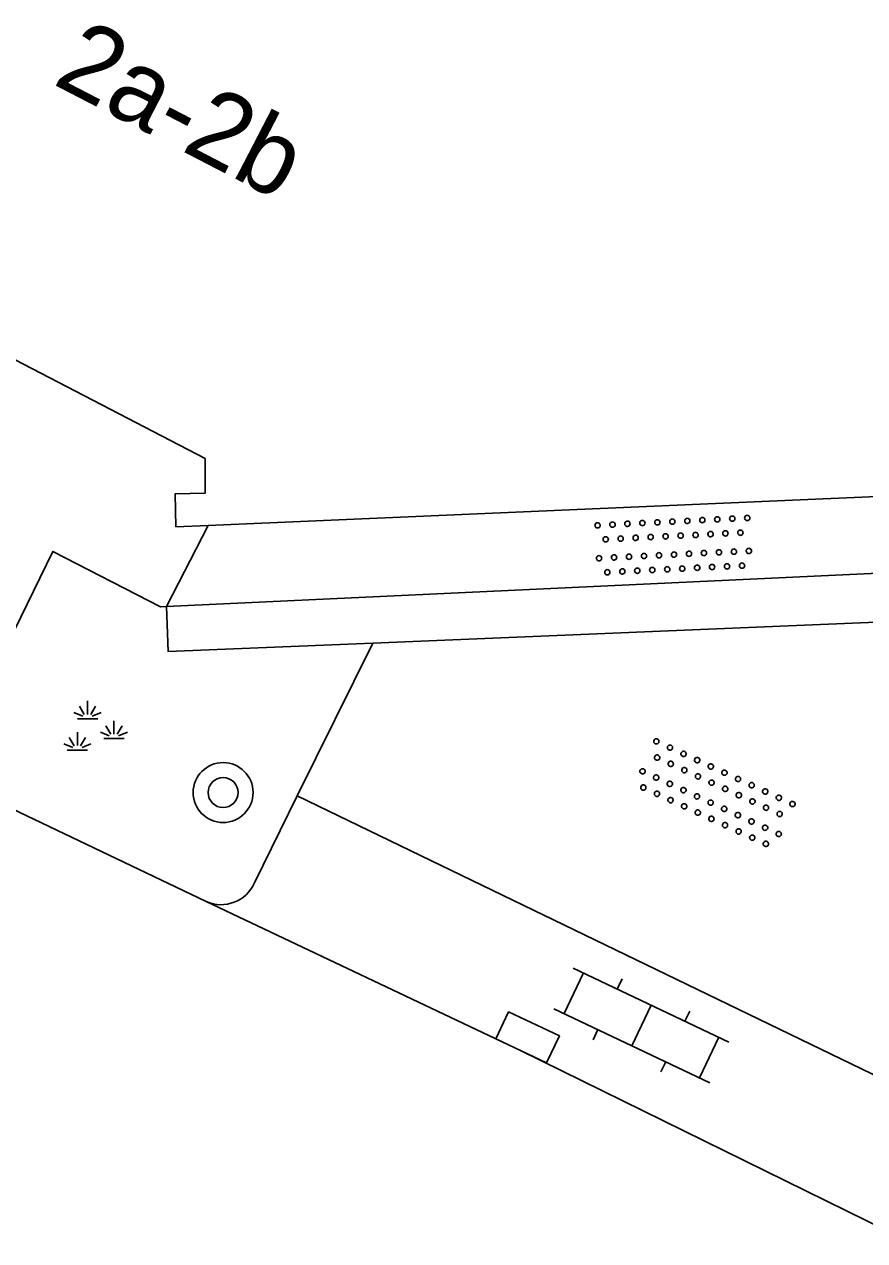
# Model space of a CAD drawing. Extents: x 135999 to 138000, y 396000 to 398501.
# Drawn here: x 136178.9 to 136190.11, y 397888.3 to 397904.54 of the extents above; entities that cross this region are included whole.
import ezdxf

# ---------------------------------------------------------------- set-up
doc = ezdxf.new("R2010")
doc.units = 0
for name, color, linetype in [('gg-anno-huisnummerreeks BGT', 7, 'Continuous'), ('gg-bbg-hoofdgebouw', 7, 'Continuous'), ('gg-knt-verharding', 7, 'Continuous'), ('gt-grn-groengrens', 7, 'Continuous'), ('gt-symb-boom', 7, 'Continuous'), ('gt-symb-groenvak', 7, 'Continuous'), ('gt-symb-klinker verharding', 7, 'Continuous'), ('gt-symb-kolk', 7, 'Continuous'), ('gt-symb-overige verharding', 7, 'Continuous')]:
    doc.layers.add(name, color=color, linetype=linetype)

# ---------------------------------------------------------------- blocks, each defined once
blk = doc.blocks.new('gt0-GRVAK')
at = {"layer": 'gt-symb-groenvak'}
for p, q in [((-0.047, 0.214), (-0.047, 0.393)), ((-0.11, 0.189), (-0.228, 0.24)), ((-0.091, 0.211), (-0.156, 0.322)), ((-0.004, 0.211), (0.061, 0.322)), ((0.015, 0.189), (0.133, 0.24)), ((-0.182, 0.153), (0.088, 0.153)), ((0.262, -0.052), (0.197, 0.059)), ((0.305, -0.049), (0.305, 0.13)), ((0.349, -0.052), (0.414, 0.059)), ((-0.226, -0.206), (-0.291, -0.095)), ((-0.183, -0.203), (-0.183, -0.024)), ((-0.139, -0.206), (-0.074, -0.095)), ((0.243, -0.074), (0.125, -0.023)), ((0.17, -0.11), (0.441, -0.11)), ((0.368, -0.074), (0.486, -0.023)), ((-0.245, -0.228), (-0.363, -0.177)), ((-0.318, -0.264), (-0.047, -0.264)), ((-0.12, -0.228), (-0.002, -0.177))]:
    blk.add_line(p, q, dxfattribs=at)
blk = doc.blocks.new('gt0-BOOM')
at = {"layer": 'gt-symb-boom'}
for radius in [0.4, 0.2]:
    blk.add_circle((0, 0), radius, dxfattribs=at)
blk = doc.blocks.new('gt0-OVH')
at = {"layer": 'gt-symb-overige verharding'}
for points in [[(-0.972, 0.298), (-0.967, 0.308), (-0.965, 0.319), (-0.966, 0.33), (-0.971, 0.34), (-0.978, 0.348), (-0.988, 0.353), (-0.999, 0.355), (-1.01, 0.354), (-1.02, 0.349), (-1.028, 0.342), (-1.033, 0.332), (-1.035, 0.321), (-1.034, 0.31), (-1.029, 0.3), (-1.022, 0.292), (-1.012, 0.287), (-1.001, 0.285), (-0.99, 0.286), (-0.98, 0.291)], [(-0.772, 0.298), (-0.767, 0.308), (-0.765, 0.319), (-0.766, 0.33), (-0.771, 0.34), (-0.778, 0.348), (-0.788, 0.353), (-0.799, 0.355), (-0.81, 0.354), (-0.82, 0.349), (-0.828, 0.342), (-0.833, 0.332), (-0.835, 0.321), (-0.834, 0.31), (-0.829, 0.3), (-0.822, 0.292), (-0.812, 0.287), (-0.801, 0.285), (-0.79, 0.286), (-0.78, 0.291)], [(-0.572, 0.298), (-0.567, 0.308), (-0.565, 0.319), (-0.566, 0.33), (-0.571, 0.34), (-0.578, 0.348), (-0.588, 0.353), (-0.599, 0.355), (-0.61, 0.354), (-0.62, 0.349), (-0.628, 0.342), (-0.633, 0.332), (-0.635, 0.321), (-0.634, 0.31), (-0.629, 0.3), (-0.622, 0.292), (-0.612, 0.287), (-0.601, 0.285), (-0.59, 0.286), (-0.58, 0.291)], [(-0.372, 0.298), (-0.367, 0.308), (-0.365, 0.319), (-0.366, 0.33), (-0.371, 0.34), (-0.378, 0.348), (-0.388, 0.353), (-0.399, 0.355), (-0.41, 0.354), (-0.42, 0.349), (-0.428, 0.342), (-0.433, 0.332), (-0.435, 0.321), (-0.434, 0.31), (-0.429, 0.3), (-0.422, 0.292), (-0.412, 0.287), (-0.401, 0.285), (-0.39, 0.286), (-0.38, 0.291)], [(-0.172, 0.298), (-0.167, 0.308), (-0.165, 0.319), (-0.166, 0.33), (-0.171, 0.34), (-0.178, 0.348), (-0.188, 0.353), (-0.199, 0.355), (-0.21, 0.354), (-0.22, 0.349), (-0.228, 0.342), (-0.233, 0.332), (-0.235, 0.321), (-0.234, 0.31), (-0.229, 0.3), (-0.222, 0.292), (-0.212, 0.287), (-0.201, 0.285), (-0.19, 0.286), (-0.18, 0.291)], [(0.028, 0.298), (0.033, 0.308), (0.035, 0.319), (0.034, 0.33), (0.029, 0.34), (0.022, 0.348), (0.012, 0.353), (0.001, 0.355), (-0.01, 0.354), (-0.02, 0.349), (-0.028, 0.342), (-0.033, 0.332), (-0.035, 0.321), (-0.034, 0.31), (-0.029, 0.3), (-0.022, 0.292), (-0.012, 0.287), (-0.001, 0.285), (0.01, 0.286), (0.02, 0.291)], [(0.228, 0.298), (0.233, 0.308), (0.235, 0.319), (0.234, 0.33), (0.229, 0.34), (0.222, 0.348), (0.212, 0.353), (0.201, 0.355), (0.19, 0.354), (0.18, 0.349), (0.172, 0.342), (0.167, 0.332), (0.165, 0.321), (0.166, 0.31), (0.171, 0.3), (0.178, 0.292), (0.188, 0.287), (0.199, 0.285), (0.21, 0.286), (0.22, 0.291)], [(0.428, 0.298), (0.433, 0.308), (0.435, 0.319), (0.434, 0.33), (0.429, 0.34), (0.422, 0.348), (0.412, 0.353), (0.401, 0.355), (0.39, 0.354), (0.38, 0.349), (0.372, 0.342), (0.367, 0.332), (0.365, 0.321), (0.366, 0.31), (0.371, 0.3), (0.378, 0.292), (0.388, 0.287), (0.399, 0.285), (0.41, 0.286), (0.42, 0.291)], [(0.628, 0.298), (0.633, 0.308), (0.635, 0.319), (0.634, 0.33), (0.629, 0.34), (0.622, 0.348), (0.612, 0.353), (0.601, 0.355), (0.59, 0.354), (0.58, 0.349), (0.572, 0.342), (0.567, 0.332), (0.565, 0.321), (0.566, 0.31), (0.571, 0.3), (0.578, 0.292), (0.588, 0.287), (0.599, 0.285), (0.61, 0.286), (0.62, 0.291)], [(0.828, 0.298), (0.833, 0.308), (0.835, 0.319), (0.834, 0.33), (0.829, 0.34), (0.822, 0.348), (0.812, 0.353), (0.801, 0.355), (0.79, 0.354), (0.78, 0.349), (0.772, 0.342), (0.767, 0.332), (0.765, 0.321), (0.766, 0.31), (0.771, 0.3), (0.778, 0.292), (0.788, 0.287), (0.799, 0.285), (0.81, 0.286), (0.82, 0.291)], [(1.028, 0.298), (1.033, 0.308), (1.035, 0.319), (1.034, 0.33), (1.029, 0.34), (1.022, 0.348), (1.012, 0.353), (1.001, 0.355), (0.99, 0.354), (0.98, 0.349), (0.972, 0.342), (0.967, 0.332), (0.965, 0.321), (0.966, 0.31), (0.971, 0.3), (0.978, 0.292), (0.988, 0.287), (0.999, 0.285), (1.01, 0.286), (1.02, 0.291)], [(-0.872, 0.106), (-0.867, 0.116), (-0.865, 0.126), (-0.866, 0.137), (-0.871, 0.147), (-0.878, 0.156), (-0.888, 0.161), (-0.899, 0.163), (-0.91, 0.162), (-0.92, 0.157), (-0.928, 0.15), (-0.933, 0.14), (-0.935, 0.129), (-0.934, 0.118), (-0.929, 0.108), (-0.922, 0.1), (-0.912, 0.095), (-0.901, 0.092), (-0.89, 0.094), (-0.88, 0.098)], [(-0.672, 0.106), (-0.667, 0.116), (-0.665, 0.126), (-0.666, 0.137), (-0.671, 0.147), (-0.678, 0.156), (-0.688, 0.161), (-0.699, 0.163), (-0.71, 0.162), (-0.72, 0.157), (-0.728, 0.15), (-0.733, 0.14), (-0.735, 0.129), (-0.734, 0.118), (-0.729, 0.108), (-0.722, 0.1), (-0.712, 0.095), (-0.701, 0.092), (-0.69, 0.094), (-0.68, 0.098)], [(-0.472, 0.106), (-0.467, 0.116), (-0.465, 0.126), (-0.466, 0.137), (-0.471, 0.147), (-0.478, 0.156), (-0.488, 0.161), (-0.499, 0.163), (-0.51, 0.162), (-0.52, 0.157), (-0.528, 0.15), (-0.533, 0.14), (-0.535, 0.129), (-0.534, 0.118), (-0.529, 0.108), (-0.522, 0.1), (-0.512, 0.095), (-0.501, 0.092), (-0.49, 0.094), (-0.48, 0.098)], [(-0.272, 0.106), (-0.267, 0.116), (-0.265, 0.126), (-0.266, 0.137), (-0.271, 0.147), (-0.278, 0.156), (-0.288, 0.161), (-0.299, 0.163), (-0.31, 0.162), (-0.32, 0.157), (-0.328, 0.15), (-0.333, 0.14), (-0.335, 0.129), (-0.334, 0.118), (-0.329, 0.108), (-0.322, 0.1), (-0.312, 0.095), (-0.301, 0.092), (-0.29, 0.094), (-0.28, 0.098)], [(-0.072, 0.106), (-0.067, 0.116), (-0.065, 0.126), (-0.066, 0.137), (-0.071, 0.147), (-0.078, 0.156), (-0.088, 0.161), (-0.099, 0.163), (-0.11, 0.162), (-0.12, 0.157), (-0.128, 0.15), (-0.133, 0.14), (-0.135, 0.129), (-0.134, 0.118), (-0.129, 0.108), (-0.122, 0.1), (-0.112, 0.095), (-0.101, 0.092), (-0.09, 0.094), (-0.08, 0.098)], [(0.128, 0.106), (0.133, 0.116), (0.135, 0.126), (0.134, 0.137), (0.129, 0.147), (0.122, 0.156), (0.112, 0.161), (0.101, 0.163), (0.09, 0.162), (0.08, 0.157), (0.072, 0.15), (0.067, 0.14), (0.065, 0.129), (0.066, 0.118), (0.071, 0.108), (0.078, 0.1), (0.088, 0.095), (0.099, 0.092), (0.11, 0.094), (0.12, 0.098)], [(0.328, 0.106), (0.333, 0.116), (0.335, 0.126), (0.334, 0.137), (0.329, 0.147), (0.322, 0.156), (0.312, 0.161), (0.301, 0.163), (0.29, 0.162), (0.28, 0.157), (0.272, 0.15), (0.267, 0.14), (0.265, 0.129), (0.266, 0.118), (0.271, 0.108), (0.278, 0.1), (0.288, 0.095), (0.299, 0.092), (0.31, 0.094), (0.32, 0.098)], [(0.528, 0.106), (0.533, 0.116), (0.535, 0.126), (0.534, 0.137), (0.529, 0.147), (0.522, 0.156), (0.512, 0.161), (0.501, 0.163), (0.49, 0.162), (0.48, 0.157), (0.472, 0.15), (0.467, 0.14), (0.465, 0.129), (0.466, 0.118), (0.471, 0.108), (0.478, 0.1), (0.488, 0.095), (0.499, 0.092), (0.51, 0.094), (0.52, 0.098)], [(0.728, 0.106), (0.733, 0.116), (0.735, 0.126), (0.734, 0.137), (0.729, 0.147), (0.722, 0.156), (0.712, 0.161), (0.701, 0.163), (0.69, 0.162), (0.68, 0.157), (0.672, 0.15), (0.667, 0.14), (0.665, 0.129), (0.666, 0.118), (0.671, 0.108), (0.678, 0.1), (0.688, 0.095), (0.699, 0.092), (0.71, 0.094), (0.72, 0.098)], [(0.928, 0.106), (0.933, 0.116), (0.935, 0.126), (0.934, 0.137), (0.929, 0.147), (0.922, 0.156), (0.912, 0.161), (0.901, 0.163), (0.89, 0.162), (0.88, 0.157), (0.872, 0.15), (0.867, 0.14), (0.865, 0.129), (0.866, 0.118), (0.871, 0.108), (0.878, 0.1), (0.888, 0.095), (0.899, 0.092), (0.91, 0.094), (0.92, 0.098)], [(-0.972, -0.142), (-0.967, -0.132), (-0.965, -0.121), (-0.966, -0.11), (-0.971, -0.1), (-0.978, -0.092), (-0.988, -0.087), (-0.999, -0.085), (-1.01, -0.086), (-1.02, -0.091), (-1.028, -0.098), (-1.033, -0.108), (-1.035, -0.119), (-1.034, -0.13), (-1.029, -0.14), (-1.022, -0.148), (-1.012, -0.153), (-1.001, -0.155), (-0.99, -0.154), (-0.98, -0.149)], [(-0.772, -0.142), (-0.767, -0.132), (-0.765, -0.121), (-0.766, -0.11), (-0.771, -0.1), (-0.778, -0.092), (-0.788, -0.087), (-0.799, -0.085), (-0.81, -0.086), (-0.82, -0.091), (-0.828, -0.098), (-0.833, -0.108), (-0.835, -0.119), (-0.834, -0.13), (-0.829, -0.14), (-0.822, -0.148), (-0.812, -0.153), (-0.801, -0.155), (-0.79, -0.154), (-0.78, -0.149)], [(-0.572, -0.142), (-0.567, -0.132), (-0.565, -0.121), (-0.566, -0.11), (-0.571, -0.1), (-0.578, -0.092), (-0.588, -0.087), (-0.599, -0.085), (-0.61, -0.086), (-0.62, -0.091), (-0.628, -0.098), (-0.633, -0.108), (-0.635, -0.119), (-0.634, -0.13), (-0.629, -0.14), (-0.622, -0.148), (-0.612, -0.153), (-0.601, -0.155), (-0.59, -0.154), (-0.58, -0.149)], [(-0.372, -0.142), (-0.367, -0.132), (-0.365, -0.121), (-0.366, -0.11), (-0.371, -0.1), (-0.378, -0.092), (-0.388, -0.087), (-0.399, -0.085), (-0.41, -0.086), (-0.42, -0.091), (-0.428, -0.098), (-0.433, -0.108), (-0.435, -0.119), (-0.434, -0.13), (-0.429, -0.14), (-0.422, -0.148), (-0.412, -0.153), (-0.401, -0.155), (-0.39, -0.154), (-0.38, -0.149)], [(-0.172, -0.142), (-0.167, -0.132), (-0.165, -0.121), (-0.166, -0.11), (-0.171, -0.1), (-0.178, -0.092), (-0.188, -0.087), (-0.199, -0.085), (-0.21, -0.086), (-0.22, -0.091), (-0.228, -0.098), (-0.233, -0.108), (-0.235, -0.119), (-0.234, -0.13), (-0.229, -0.14), (-0.222, -0.148), (-0.212, -0.153), (-0.201, -0.155), (-0.19, -0.154), (-0.18, -0.149)], [(0.028, -0.142), (0.033, -0.132), (0.035, -0.121), (0.034, -0.11), (0.029, -0.1), (0.022, -0.092), (0.012, -0.087), (0.001, -0.085), (-0.01, -0.086), (-0.02, -0.091), (-0.028, -0.098), (-0.033, -0.108), (-0.035, -0.119), (-0.034, -0.13), (-0.029, -0.14), (-0.022, -0.148), (-0.012, -0.153), (-0.001, -0.155), (0.01, -0.154), (0.02, -0.149)], [(0.228, -0.142), (0.233, -0.132), (0.235, -0.121), (0.234, -0.11), (0.229, -0.1), (0.222, -0.092), (0.212, -0.087), (0.201, -0.085), (0.19, -0.086), (0.18, -0.091), (0.172, -0.098), (0.167, -0.108), (0.165, -0.119), (0.166, -0.13), (0.171, -0.14), (0.178, -0.148), (0.188, -0.153), (0.199, -0.155), (0.21, -0.154), (0.22, -0.149)], [(0.428, -0.142), (0.433, -0.132), (0.435, -0.121), (0.434, -0.11), (0.429, -0.1), (0.422, -0.092), (0.412, -0.087), (0.401, -0.085), (0.39, -0.086), (0.38, -0.091), (0.372, -0.098), (0.367, -0.108), (0.365, -0.119), (0.366, -0.13), (0.371, -0.14), (0.378, -0.148), (0.388, -0.153), (0.399, -0.155), (0.41, -0.154), (0.42, -0.149)], [(0.628, -0.142), (0.633, -0.132), (0.635, -0.121), (0.634, -0.11), (0.629, -0.1), (0.622, -0.092), (0.612, -0.087), (0.601, -0.085), (0.59, -0.086), (0.58, -0.091), (0.572, -0.098), (0.567, -0.108), (0.565, -0.119), (0.566, -0.13), (0.571, -0.14), (0.578, -0.148), (0.588, -0.153), (0.599, -0.155), (0.61, -0.154), (0.62, -0.149)], [(0.828, -0.142), (0.833, -0.132), (0.835, -0.121), (0.834, -0.11), (0.829, -0.1), (0.822, -0.092), (0.812, -0.087), (0.801, -0.085), (0.79, -0.086), (0.78, -0.091), (0.772, -0.098), (0.767, -0.108), (0.765, -0.119), (0.766, -0.13), (0.771, -0.14), (0.778, -0.148), (0.788, -0.153), (0.799, -0.155), (0.81, -0.154), (0.82, -0.149)], [(1.028, -0.142), (1.033, -0.132), (1.035, -0.121), (1.034, -0.11), (1.029, -0.1), (1.022, -0.092), (1.012, -0.087), (1.001, -0.085), (0.99, -0.086), (0.98, -0.091), (0.972, -0.098), (0.967, -0.108), (0.965, -0.119), (0.966, -0.13), (0.971, -0.14), (0.978, -0.148), (0.988, -0.153), (0.999, -0.155), (1.01, -0.154), (1.02, -0.149)], [(-0.872, -0.334), (-0.867, -0.324), (-0.865, -0.314), (-0.866, -0.303), (-0.871, -0.293), (-0.878, -0.284), (-0.888, -0.279), (-0.899, -0.277), (-0.91, -0.278), (-0.92, -0.283), (-0.928, -0.29), (-0.933, -0.3), (-0.935, -0.311), (-0.934, -0.322), (-0.929, -0.332), (-0.922, -0.34), (-0.912, -0.345), (-0.901, -0.348), (-0.89, -0.346), (-0.88, -0.342)], [(-0.672, -0.334), (-0.667, -0.324), (-0.665, -0.314), (-0.666, -0.303), (-0.671, -0.293), (-0.678, -0.284), (-0.688, -0.279), (-0.699, -0.277), (-0.71, -0.278), (-0.72, -0.283), (-0.728, -0.29), (-0.733, -0.3), (-0.735, -0.311), (-0.734, -0.322), (-0.729, -0.332), (-0.722, -0.34), (-0.712, -0.345), (-0.701, -0.348), (-0.69, -0.346), (-0.68, -0.342)], [(-0.472, -0.334), (-0.467, -0.324), (-0.465, -0.314), (-0.466, -0.303), (-0.471, -0.293), (-0.478, -0.284), (-0.488, -0.279), (-0.499, -0.277), (-0.51, -0.278), (-0.52, -0.283), (-0.528, -0.29), (-0.533, -0.3), (-0.535, -0.311), (-0.534, -0.322), (-0.529, -0.332), (-0.522, -0.34), (-0.512, -0.345), (-0.501, -0.348), (-0.49, -0.346), (-0.48, -0.342)], [(-0.272, -0.334), (-0.267, -0.324), (-0.265, -0.314), (-0.266, -0.303), (-0.271, -0.293), (-0.278, -0.284), (-0.288, -0.279), (-0.299, -0.277), (-0.31, -0.278), (-0.32, -0.283), (-0.328, -0.29), (-0.333, -0.3), (-0.335, -0.311), (-0.334, -0.322), (-0.329, -0.332), (-0.322, -0.34), (-0.312, -0.345), (-0.301, -0.348), (-0.29, -0.346), (-0.28, -0.342)], [(-0.072, -0.334), (-0.067, -0.324), (-0.065, -0.314), (-0.066, -0.303), (-0.071, -0.293), (-0.078, -0.284), (-0.088, -0.279), (-0.099, -0.277), (-0.11, -0.278), (-0.12, -0.283), (-0.128, -0.29), (-0.133, -0.3), (-0.135, -0.311), (-0.134, -0.322), (-0.129, -0.332), (-0.122, -0.34), (-0.112, -0.345), (-0.101, -0.348), (-0.09, -0.346), (-0.08, -0.342)], [(0.128, -0.334), (0.133, -0.324), (0.135, -0.314), (0.134, -0.303), (0.129, -0.293), (0.122, -0.284), (0.112, -0.279), (0.101, -0.277), (0.09, -0.278), (0.08, -0.283), (0.072, -0.29), (0.067, -0.3), (0.065, -0.311), (0.066, -0.322), (0.071, -0.332), (0.078, -0.34), (0.088, -0.345), (0.099, -0.348), (0.11, -0.346), (0.12, -0.342)], [(0.328, -0.334), (0.333, -0.324), (0.335, -0.314), (0.334, -0.303), (0.329, -0.293), (0.322, -0.284), (0.312, -0.279), (0.301, -0.277), (0.29, -0.278), (0.28, -0.283), (0.272, -0.29), (0.267, -0.3), (0.265, -0.311), (0.266, -0.322), (0.271, -0.332), (0.278, -0.34), (0.288, -0.345), (0.299, -0.348), (0.31, -0.346), (0.32, -0.342)], [(0.528, -0.334), (0.533, -0.324), (0.535, -0.314), (0.534, -0.303), (0.529, -0.293), (0.522, -0.284), (0.512, -0.279), (0.501, -0.277), (0.49, -0.278), (0.48, -0.283), (0.472, -0.29), (0.467, -0.3), (0.465, -0.311), (0.466, -0.322), (0.471, -0.332), (0.478, -0.34), (0.488, -0.345), (0.499, -0.348), (0.51, -0.346), (0.52, -0.342)], [(0.728, -0.334), (0.733, -0.324), (0.735, -0.314), (0.734, -0.303), (0.729, -0.293), (0.722, -0.284), (0.712, -0.279), (0.701, -0.277), (0.69, -0.278), (0.68, -0.283), (0.672, -0.29), (0.667, -0.3), (0.665, -0.311), (0.666, -0.322), (0.671, -0.332), (0.678, -0.34), (0.688, -0.345), (0.699, -0.348), (0.71, -0.346), (0.72, -0.342)], [(0.928, -0.334), (0.933, -0.324), (0.935, -0.314), (0.934, -0.303), (0.929, -0.293), (0.922, -0.284), (0.912, -0.279), (0.901, -0.277), (0.89, -0.278), (0.88, -0.283), (0.872, -0.29), (0.867, -0.3), (0.865, -0.311), (0.866, -0.322), (0.871, -0.332), (0.878, -0.34), (0.888, -0.345), (0.899, -0.348), (0.91, -0.346), (0.92, -0.342)]]:
    blk.add_lwpolyline(points, close=True, dxfattribs=at)
blk = doc.blocks.new('gt0-KOLK')
at = {"layer": 'gt-symb-kolk'}
blk.add_lwpolyline([(0, 0), (0.375, 0), (0.375, 0.4), (-0.375, 0.4), (-0.375, 0), (0, 0)], dxfattribs=at)
blk = doc.blocks.new('gt0-KL1')
at = {"layer": 'gt-symb-klinker verharding'}
for p, q in [((-0.5, 0.3), (-0.5, 0.45)), ((0.5, 0.3), (0.5, 0.45)), ((-1.15, 0.3), (1.15, 0.3)), ((-1, -0.3), (-1, 0.3)), ((0, -0.3), (0, 0.3)), ((1, -0.3), (1, 0.3)), ((-1.15, -0.3), (1.15, -0.3)), ((-0.5, -0.45), (-0.5, -0.3)), ((0.5, -0.45), (0.5, -0.3))]:
    blk.add_line(p, q, dxfattribs=at)

msp = doc.modelspace()

# ---------------------------------------------------------------- linework, layer by layer
at = {"layer": 'gg-bbg-hoofdgebouw'}
for p, q in [((136195.206, 397898.445), (136181.348, 397897.848)), ((136181.348, 397897.848), (136180.92, 397897.83))]:
    msp.add_line(p, q, dxfattribs=at)
msp.add_lwpolyline([(136180.92, 397897.83), (136180.91, 397898.27), (136181.31, 397898.28), (136181.31, 397898.74), (136177.15, 397900.9), (136176.75, 397900.64), (136176.97, 397900.3), (136176.63, 397900.07)], dxfattribs=at)
at = {"layer": 'gg-knt-verharding'}
for p, q in [((136180.792, 397896.764), (136181.348, 397897.848)), ((136180.792, 397896.764), (136196.338, 397897.496)), ((136191.733, 397896.617), (136183.546, 397896.277)), ((136183.546, 397896.277), (136182.535, 397894.238)), ((136177.812, 397894.504), (136181.324, 397892.827)), ((136182.535, 397894.238), (136181.968, 397893.078)), ((136191.018, 397890.133), (136182.535, 397894.238))]:
    msp.add_line(p, q, dxfattribs=at)
for points in [[(136177.812, 397894.504), (136179.277, 397897.502), (136180.712, 397896.76), (136180.792, 397896.764)], [(136181.324, 397892.827), (136185.526, 397890.834), (136190.68, 397888.302)]]:
    msp.add_lwpolyline(points, dxfattribs=at)
msp.add_arc((136181.519, 397893.277), 0.491, 246.5231, 336.0637, dxfattribs=at)
at = {"layer": 'gt-grn-groengrens'}
msp.add_lwpolyline([(136183.546, 397896.277), (136180.817, 397896.164), (136180.792, 397896.764)], dxfattribs=at)

# ---------------------------------------------------------------- block references
at = {"layer": 'gt-symb-boom'}
msp.add_blockref('gt0-BOOM', (136181.549, 397894.283), dxfattribs=at)
at = {"layer": 'gt-symb-groenvak'}
msp.add_blockref('gt0-GRVAK', (136179.787, 397895.112), dxfattribs=at)
at = {"layer": 'gt-symb-klinker verharding', "rotation": -25.411600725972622}
msp.add_blockref('gt0-KL1', (136187.132, 397891.175), dxfattribs=at)
at = {"layer": 'gt-symb-kolk', "rotation": -25.377650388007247}
msp.add_blockref('gt0-KOLK', (136185.526, 397890.834), dxfattribs=at)
at = {"layer": 'gt-symb-overige verharding'}
for p, rotation in [((136187.56, 397897.579), 2.808053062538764), ((136188.105, 397894.257), -24.71909384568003)]:
    msp.add_blockref('gt0-OVH', p, dxfattribs=dict(at, rotation=rotation))

# ---------------------------------------------------------------- texts
at = {"layer": 'gg-anno-huisnummerreeks BGT'}
msp.add_text('2a-2b', height=1, rotation=332.6, dxfattribs=at).set_placement((136179.257, 397903.748))

doc.saveas('drawing.dxf')
